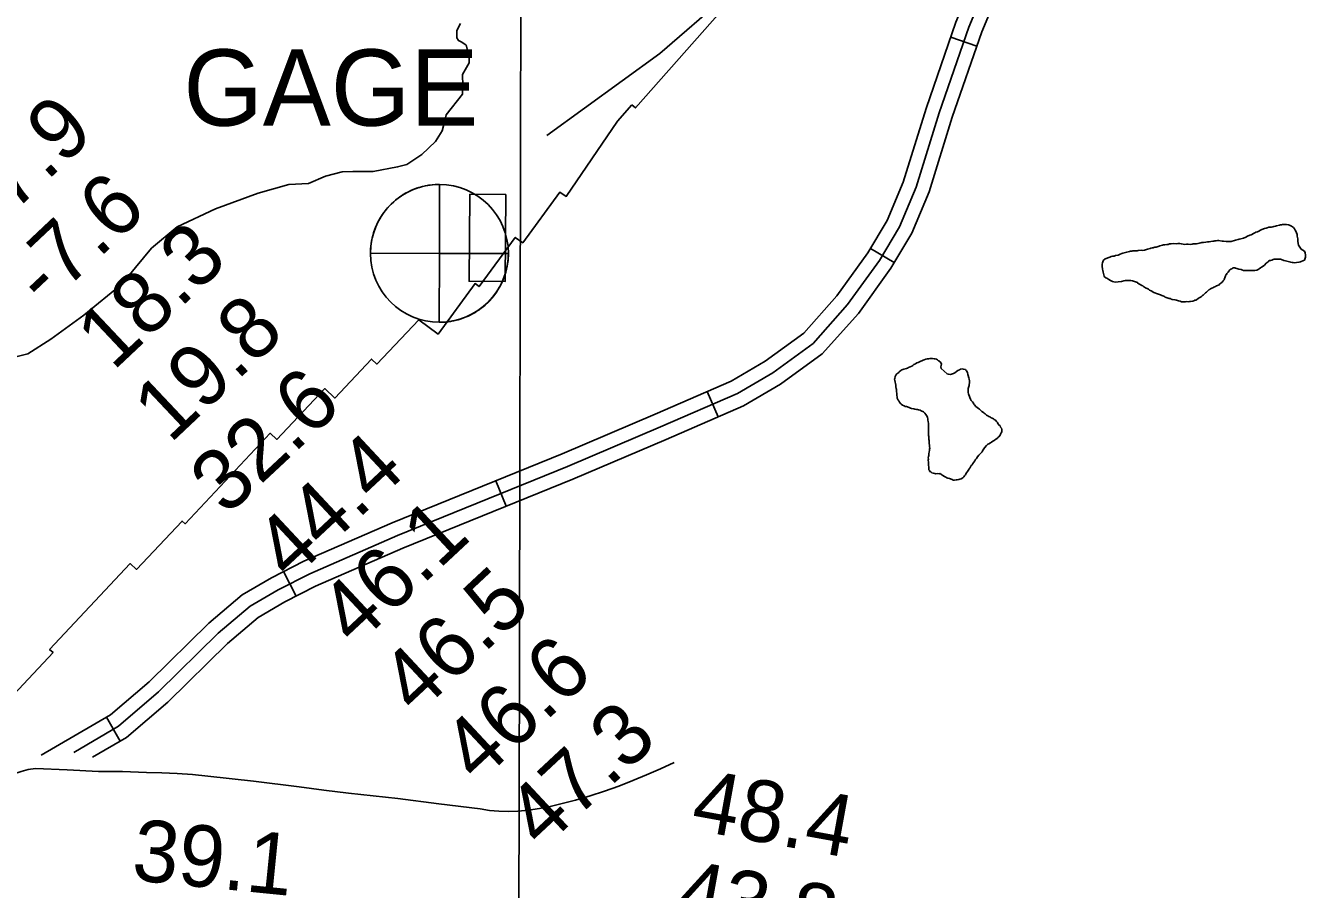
# Model space of a CAD drawing. Extents: x 3180038 to 3217926, y 922069 to 947485.
# Drawn here: x 3196793 to 3198195, y 934293 to 935233 of the extents above; entities that cross this region are included whole.
import ezdxf

# ---------------------------------------------------------------- set-up
doc = ezdxf.new("R2010")
doc.units = 0
for name, color, linetype in [('V-BLDG-OTLN', 7, 'Continuous'), ('V-GRID-MAJR', 7, 'Continuous'), ('V-RIVR-EDGE', 7, 'Continuous'), ('V-RIVR-GAGE', 7, 'Continuous'), ('V-RIVR-GAGE-IDEN', 7, 'Continuous'), ('V-RIVR-RANG', 7, 'Continuous'), ('V-ROAD-CNTR', 7, 'Continuous'), ('V-RRAP-FSHR', 7, 'Continuous'), ('V-RRAP-RVMT', 7, 'Continuous'), ('V-TOPO-SHOR', 7, 'Continuous')]:
    doc.layers.add(name, color=color, linetype=linetype)

msp = doc.modelspace()

# ---------------------------------------------------------------- linework, layer by layer
at = {"layer": 'V-BLDG-OTLN'}
msp.add_lwpolyline([(3197315.1, 935048.8), (3197314.2, 934954.2), (3197275, 934954.6), (3197275.9, 935049.2)], close=True, dxfattribs=at)
at = {"layer": 'V-GRID-MAJR'}
msp.add_spline([(3197313.6, 927489.3), (3197327.7, 933549), (3197341.9, 939612.1), (3197356, 945675.2), (3197356, 945678.5)], degree=3, dxfattribs=at)
at = {"layer": 'V-RIVR-EDGE'}
msp.add_lwpolyline([(3196783.6, 934872.5), (3196795.1, 934875.7), (3196820, 934891.7), (3196855.8, 934917.5), (3196897.5, 934951.8), (3196912.3, 934969.5), (3196929.7, 934990.7), (3196957.6, 935013.6), (3196999, 935033.2), (3197045.5, 935050.4), (3197079, 935059.8), (3197100.3, 935060.8), (3197118.7, 935068.9), (3197137, 935073.5), (3197148.5, 935074.1), (3197170.8, 935074), (3197197.3, 935078.9), (3197207.2, 935081.5), (3197223.6, 935092.6), (3197238.4, 935106.6), (3197245.6, 935118.4), (3197248.3, 935127.9), (3197250.2, 935135.8), (3197267.7, 935158.3), (3197268.3, 935167.2), (3197267.7, 935179.6), (3197275.3, 935192.4), (3197275.3, 935198.6), (3197271.7, 935211.4), (3197267.2, 935214.7), (3197263.6, 935216.4), (3197261.6, 935219.6), (3197261.6, 935227.5), (3197265.6, 935235)], dxfattribs=at)
at = {"layer": 'V-RIVR-GAGE'}
for points in [[(3197243, 935059.9), (3197242.8, 934984.9), (3197167.8, 934985.1), (3197167.8, 934987.2), (3197167.9, 934989.8), (3197168.2, 934992.8), (3197168.6, 934995.7), (3197169, 934998.5), (3197169.6, 935001.5), (3197170.3, 935004.1), (3197170.9, 935006.4), (3197171.7, 935008.8), (3197172.7, 935011.6), (3197173.6, 935013.9), (3197174.6, 935016.2), (3197175.8, 935018.7), (3197177.3, 935021.4), (3197178.6, 935023.8), (3197180, 935026), (3197182.4, 935029.5), (3197184.1, 935031.7), (3197186.4, 935034.3), (3197188.5, 935036.7), (3197190.3, 935038.6), (3197193.1, 935041.1), (3197195.5, 935043.1), (3197197.9, 935045), (3197201, 935047.2), (3197203.4, 935048.8), (3197206, 935050.3), (3197209, 935051.9), (3197211.6, 935053.2), (3197214.2, 935054.3), (3197217.9, 935055.7), (3197221.1, 935056.7), (3197224.3, 935057.6), (3197227.5, 935058.4), (3197230.9, 935059), (3197235, 935059.5), (3197238, 935059.8), (3197240.5, 935059.9)], [(3197242.6, 934909.9), (3197242.8, 934984.9), (3197317.8, 934984.7), (3197317.7, 934982.1), (3197317.5, 934978.9), (3197317.3, 934976.3), (3197316.9, 934973.7), (3197316.4, 934970.6), (3197315.8, 934967.6), (3197314.9, 934964.3), (3197314.2, 934962.2), (3197313.3, 934959.3), (3197312.1, 934956.4), (3197311, 934953.8), (3197309.8, 934951.4), (3197308.6, 934948.9), (3197307.2, 934946.6), (3197305.6, 934943.9), (3197304.1, 934941.7), (3197301.9, 934938.8), (3197299.8, 934936.2), (3197297.2, 934933.3), (3197294.9, 934931), (3197292.4, 934928.7), (3197290.2, 934926.8), (3197288.6, 934925.5), (3197285.9, 934923.6), (3197284, 934922.3), (3197281.5, 934920.7), (3197278.8, 934919.2), (3197276.1, 934917.7), (3197274, 934916.7), (3197271.7, 934915.7), (3197269.1, 934914.7), (3197266.4, 934913.7), (3197263.1, 934912.7), (3197259.9, 934911.9), (3197257.5, 934911.4), (3197254.7, 934910.9), (3197252.4, 934910.5), (3197249.6, 934910.2), (3197247.4, 934910.1), (3197244.8, 934910)]]:
    msp.add_lwpolyline(points, close=True, dxfattribs=at)
msp.add_circle((3197242.8, 934984.9), 75, dxfattribs=at)
at = {"layer": 'V-ROAD-CNTR'}
for p, q in [((3197799.1, 935220.3), (3197827.5, 935210.5)), ((3197711.8, 934990.2), (3197737.6, 934974.8)), ((3197534.2, 934834.6), (3197546.1, 934807)), ((3197304.2, 934737.5), (3197315.5, 934709.7)), ((3197073.3, 934638.7), (3197086.9, 934611.9)), ((3196880.5, 934480.1), (3196895.6, 934454.2))]:
    msp.add_line(p, q, dxfattribs=at)
for points in [[(3196809.7, 934438.7), (3196884.8, 934482.6), (3196927.1, 934518.7), (3196992.1, 934582.6), (3197028.3, 934613.2), (3197060, 934631.9), (3197095.3, 934649.8), (3197191.4, 934691.6), (3197376.3, 934766.8), (3197477.5, 934810), (3197560.1, 934845.7), (3197597.2, 934867.5), (3197639.1, 934898.1), (3197675.1, 934938.5), (3197708.9, 934985.3), (3197729.9, 935020.6), (3197747.4, 935062.2), (3197772.2, 935142.5), (3197804.7, 935236.6), (3197826.4, 935288.7), (3197845.9, 935341.7)], [(3197865.3, 935321.7), (3197839.8, 935281.7), (3197818.8, 935231.2), (3197786.4, 935137.8), (3197761.5, 935057.1), (3197743.3, 935013.8), (3197721.4, 934977), (3197686.8, 934929.1), (3197649.2, 934886.9), (3197605.5, 934855), (3197566.9, 934832.3), (3197483.4, 934796.2), (3197382.1, 934752.9), (3197197.2, 934677.8), (3197101.7, 934636.2), (3197067.2, 934618.8), (3197037, 934600.9), (3197002.2, 934571.5), (3196937.3, 934507.6), (3196893.6, 934470.3), (3196844.9, 934441.9)], [(3196865.3, 934436.5), (3196902.3, 934458), (3196947.4, 934496.5), (3197012.3, 934560.4), (3197045.7, 934588.7), (3197074.5, 934605.6), (3197108.1, 934622.7), (3197203, 934664), (3197387.9, 934739.1), (3197489.3, 934782.5), (3197573.7, 934818.9), (3197613.7, 934842.4), (3197659.3, 934875.7), (3197698.5, 934919.6), (3197734, 934968.8), (3197756.8, 935007), (3197775.6, 935052), (3197800.7, 935133.2), (3197832.8, 935225.9), (3197853.1, 935274.8), (3197871.6, 935326.7)], [(3196772.6, 934415.3), (3196779.9, 934418.6), (3196787.6, 934421.2), (3196795.4, 934423.2), (3196803.4, 934424.5)], [(3196803.4, 934424.5), (3196837.7, 934422.8), (3196872, 934421.2)], [(3196872, 934421.2), (3196898.1, 934421), (3196924.1, 934420.1)], [(3197437.8, 934405.2), (3197453, 934411.2), (3197468.2, 934417.4), (3197483.1, 934424.1), (3197498, 934431)], [(3196924.1, 934420.1), (3196940.8, 934419.6), (3196957.6, 934418.8), (3196974.3, 934417.7), (3196991, 934416.1)], [(3196991, 934416.1), (3197040.5, 934410.4), (3197090.1, 934404.4)], [(3197090.1, 934404.4), (3197116.9, 934400.8), (3197143.7, 934397.5), (3197170.6, 934394.4), (3197197.5, 934391.5)], [(3197374.8, 934385.7), (3197390.7, 934389.9), (3197406.6, 934394.6), (3197422.2, 934399.7), (3197437.8, 934405.2)], [(3197197.5, 934391.5), (3197242.3, 934385.8), (3197287.1, 934380.3)], [(3197287.1, 934380.3), (3197297.2, 934378.7), (3197307.5, 934377.8), (3197317.8, 934377.6), (3197328, 934378)], [(3197328, 934378), (3197339.8, 934379.1), (3197351.6, 934380.7), (3197363.3, 934382.9), (3197374.8, 934385.7)]]:
    msp.add_lwpolyline(points, dxfattribs=at)
at = {"layer": 'V-RRAP-FSHR'}
msp.add_lwpolyline([(3197359.6, 935113.2), (3197482.5, 935202.5), (3197554.8, 935265.2), (3197591.8, 935387.3), (3197611.5, 935491), (3197643.4, 935564.1), (3197720.9, 935594.8), (3197789, 935634.1), (3197834.2, 935690.2), (3197882.9, 935784), (3197949.2, 935890.3), (3197983.7, 935974.7), (3198001.4, 936065.9), (3198016.9, 936176.3), (3198056, 936321.9), (3198090.8, 936418.2), (3198203.8, 936574), (3198247.2, 936647), (3198268, 936698.1), (3198287.2, 936805.3)], dxfattribs=at)
at = {"layer": 'V-RRAP-RVMT'}
for points in [[(3197556.7, 935256.7), (3197456, 935143.1), (3197452, 935146.4)], [(3197452, 935146.4), (3197436.4, 935128.6), (3197380.8, 935046.9), (3197373.8, 935051.6), (3197333.4, 934996.4), (3197325.2, 935002.3), (3197286, 934948.8), (3197281.6, 934952), (3197241.4, 934897.1), (3197220.2, 934912.6), (3197174.8, 934864.4), (3197169, 934869.8), (3197129.1, 934827.4), (3197118, 934837.8), (3197065.9, 934782.4), (3197058.7, 934789.2), (3196966, 934690.6), (3196962.8, 934693.6), (3196913.2, 934640.9), (3196906.4, 934647.3), (3196818.7, 934554), (3196822.5, 934550.4), (3196730.9, 934452.9)]]:
    msp.add_lwpolyline(points, dxfattribs=at)
at = {"layer": 'V-TOPO-SHOR'}
for points in [[(3198125, 934966.2), (3198127.3, 934966.2), (3198128.7, 934966.2), (3198129.9, 934966.3), (3198132, 934966.7), (3198133.4, 934967.4), (3198134.4, 934968), (3198135.8, 934969), (3198136.9, 934969.7), (3198138.7, 934970.9), (3198140.3, 934972.2), (3198142.3, 934974.3), (3198144.3, 934975.8), (3198145.5, 934977), (3198147, 934977.1), (3198148.2, 934977.5), (3198149.6, 934978.3), (3198150.8, 934978.6), (3198153.5, 934978.6), (3198154.9, 934978.6), (3198157.6, 934978.5), (3198158.8, 934978.1), (3198161.5, 934977.3), (3198163.2, 934976.8), (3198164.8, 934976.4), (3198166.1, 934976), (3198167.7, 934975.6), (3198168.8, 934975.2), (3198170.4, 934975), (3198171.6, 934974.9), (3198173.1, 934974.7), (3198175.1, 934974.9), (3198177.8, 934975.2), (3198179.4, 934975.6), (3198180.4, 934976.1), (3198181.9, 934976.7), (3198183.7, 934977.6), (3198184.8, 934980.7), (3198185, 934981.9), (3198185, 934983.1), (3198184.6, 934985.4), (3198183.7, 934987.4), (3198182.2, 934988.4), (3198180.4, 934989.6), (3198177.9, 934992.6), (3198177.2, 934993.8), (3198176.8, 934995.7), (3198176.7, 934998.1), (3198176.7, 934999.4), (3198176.5, 935000.8), (3198176.4, 935002.2), (3198176, 935003.7), (3198176, 935005.5), (3198175.1, 935007.3), (3198174.3, 935009), (3198173.8, 935010.2), (3198173, 935011.6), (3198171.7, 935013), (3198170.9, 935013.8), (3198169.6, 935014.6), (3198167.6, 935015.4), (3198166.3, 935016), (3198164.1, 935016.2), (3198161.6, 935016.3), (3198160, 935016.3), (3198158.9, 935016.1), (3198157.7, 935015.8), (3198156.5, 935015.6), (3198153.4, 935014.9), (3198152.2, 935014.5), (3198150.4, 935014.2), (3198149.5, 935013.6), (3198147.9, 935013.4), (3198145, 935013.3), (3198143.2, 935012.7), (3198142.2, 935012.4), (3198140.4, 935011.8), (3198137.5, 935010.7), (3198132.6, 935008.4), (3198131, 935007.9), (3198129.8, 935007.1), (3198128.4, 935006.4), (3198126.7, 935005.6), (3198125.7, 935005), (3198124.3, 935004.7), (3198122, 935003.6), (3198120, 935002.6), (3198117.6, 935001.5), (3198114.5, 935000.6), (3198112.9, 935000.2), (3198111.7, 934999.8), (3198110.2, 934999.5), (3198108.8, 934999.1), (3198103.9, 934997.8), (3198100.8, 934997.7), (3198098.8, 934997.7), (3198095.9, 934998), (3198094.1, 934998.2), (3198090.3, 934998.9), (3198089.1, 934998.9)], [(3198089.1, 934998.9), (3198087.9, 934998.7), (3198086.7, 934998.5), (3198086.1, 934998.4), (3198085.4, 934998.2), (3198084, 934998), (3198082, 934997.8), (3198079.9, 934997.3), (3198078.5, 934997.3), (3198076.6, 934997), (3198073.8, 934996.8), (3198072.1, 934996.7), (3198070.9, 934996.5), (3198069.5, 934996.1), (3198067.9, 934995.6), (3198066.2, 934995.2), (3198064.6, 934995.2), (3198062.9, 934995.3), (3198061.5, 934994.9), (3198059.5, 934994.7), (3198057.4, 934995), (3198055.4, 934994.8), (3198053.7, 934994.7), (3198051.9, 934994.9), (3198050, 934995.1), (3198048.2, 934995.5), (3198046.1, 934995.6), (3198044.1, 934995.4), (3198040.8, 934995.5), (3198038.7, 934995.3), (3198037.1, 934995.2), (3198035.5, 934994.6), (3198034.2, 934994.4), (3198032, 934994.3), (3198031, 934994.3), (3198030.5, 934994.3), (3198029.3, 934993.9), (3198028.1, 934993.6), (3198026.3, 934993), (3198025.8, 934992.8), (3198022.4, 934991.7), (3198021.2, 934991.5), (3198020.1, 934991.2), (3198019.1, 934990.8), (3198018.1, 934990.8), (3198016.7, 934990.5), (3198016, 934990.3), (3198014.6, 934989.9), (3198013.2, 934989.5), (3198010.7, 934988.8), (3198009.7, 934988.4), (3198008.1, 934988.1), (3198006.4, 934988.3), (3198003, 934988), (3198001.9, 934987.8), (3198000.7, 934987.8), (3197998.9, 934987.7), (3197997.2, 934987.5), (3197996, 934987.3), (3197994.6, 934987.2), (3197993.3, 934987), (3197990.5, 934986.3), (3197986.4, 934985), (3197985.2, 934984.6), (3197983.2, 934983.9), (3197981.1, 934983.1), (3197978.3, 934982.6), (3197976.8, 934982), (3197975, 934981.7), (3197973.6, 934981.3), (3197972.1, 934980.7), (3197969.9, 934980.2), (3197967.4, 934979.1), (3197966.4, 934978.5), (3197965.4, 934977.7), (3197964.8, 934976.8), (3197964, 934974.6), (3197963.9, 934973.3), (3197963.9, 934971.3), (3197963.9, 934970.2), (3197964, 934968.6)], [(3197964, 934968.6), (3197964, 934967.8), (3197964.4, 934966.4), (3197964.9, 934964.5), (3197965.1, 934962.9), (3197965.8, 934960.2), (3197966.8, 934959), (3197967.8, 934958.2), (3197968.7, 934957.8), (3197971, 934956.4), (3197972.8, 934955.4), (3197975.1, 934954.3), (3197976.6, 934953.9), (3197977.8, 934953.7), (3197981.1, 934953.8)], [(3197981.1, 934953.8), (3197984.7, 934954.4), (3197987.2, 934954.9), (3197988.8, 934955.3), (3197991.1, 934955.4), (3197992.9, 934955.4), (3197994.8, 934955.3), (3197996.8, 934954.9), (3197999.9, 934953.9), (3198001, 934953.5), (3198002, 934953.1), (3198002.2, 934952.9), (3198003.7, 934951.9), (3198005.1, 934951.1), (3198006.8, 934950.1), (3198007.8, 934949.5), (3198009.1, 934948.6), (3198011.6, 934947), (3198012.6, 934946.6), (3198014, 934945.8), (3198015.3, 934945), (3198016.9, 934944), (3198020, 934942.4), (3198021.1, 934941.8), (3198022.9, 934941.2), (3198025.2, 934940.4), (3198027.3, 934939.7), (3198028.7, 934939.1), (3198029.6, 934938.5), (3198031.4, 934937.9), (3198032.3, 934937.3), (3198036.6, 934935.8), (3198038, 934935.6), (3198038.9, 934935.2), (3198039.9, 934934.8), (3198042.8, 934934.4), (3198044.6, 934933.8), (3198046.7, 934933.1), (3198048.6, 934932.7), (3198050.2, 934932.3), (3198051.8, 934932.1), (3198054.3, 934932), (3198055.7, 934932.4), (3198057.4, 934932.3), (3198058.8, 934932.5), (3198060, 934932.5), (3198062.5, 934932.8), (3198063.5, 934933.4), (3198064.5, 934933.8), (3198065.5, 934934.1), (3198066.4, 934934.5), (3198068.2, 934935.7), (3198069.2, 934936.4), (3198070.8, 934937.4), (3198071.8, 934938.1), (3198072.8, 934938.9), (3198073.7, 934939.5), (3198074.7, 934940.4), (3198076.3, 934941.9), (3198077.1, 934942.7), (3198078.5, 934943.7), (3198080.1, 934945.4), (3198080.7, 934945.6), (3198081.5, 934946.3), (3198082.9, 934946.9), (3198084, 934947.5), (3198085.2, 934948), (3198087.2, 934949), (3198088.2, 934949.5), (3198089.2, 934949.9), (3198091.1, 934950.8), (3198091.9, 934951.8), (3198093.9, 934953.3), (3198095.5, 934955.1), (3198096.3, 934956.2), (3198096.3, 934956.6), (3198096.7, 934957.4), (3198097.1, 934958.3), (3198097.9, 934960.3), (3198098.7, 934962), (3198098.9, 934962), (3198099.5, 934963), (3198100.7, 934964.3), (3198101.7, 934965.7), (3198102.7, 934966.8), (3198103.7, 934967.6), (3198104.7, 934968.2), (3198105.7, 934968.9), (3198106.5, 934969.3), (3198106.7, 934969.3), (3198107.9, 934969.3), (3198108.8, 934968.9), (3198110.2, 934968.4), (3198111.5, 934968.2), (3198112.5, 934967.8), (3198114.8, 934967.2), (3198115.8, 934966.8), (3198117.6, 934966.4), (3198125, 934966.2)], [(3197788.5, 934859.7), (3197788.1, 934861.4), (3197788.5, 934862.8), (3197789, 934864.5), (3197788.4, 934865.7), (3197787.6, 934866.8), (3197786.8, 934867.6), (3197785.7, 934868.1), (3197784.5, 934868.9), (3197783.5, 934869.6), (3197782.2, 934870), (3197780.8, 934870.2), (3197779.1, 934870.5), (3197778.1, 934870.5), (3197776.6, 934870.5), (3197774.9, 934870.1), (3197773.7, 934870.2), (3197771.8, 934869.8), (3197770.1, 934869.2), (3197768.9, 934868.8), (3197767.4, 934868), (3197766.4, 934867.6), (3197764.9, 934866.8), (3197763.4, 934866.2), (3197762.1, 934865.6), (3197760.5, 934864.6), (3197758.8, 934863.8), (3197757.7, 934863), (3197756.7, 934862.3), (3197755, 934861.5), (3197752.9, 934860.7), (3197752.1, 934860.1), (3197751, 934859.7), (3197748.1, 934859), (3197745.8, 934858.2), (3197744.7, 934857.4), (3197743, 934856.1), (3197742.4, 934855.3), (3197741.3, 934854.7), (3197740.5, 934853.9), (3197739.2, 934852.5), (3197738.6, 934850.8), (3197738.1, 934848.9), (3197737.9, 934847.9), (3197738.1, 934846.7), (3197738.7, 934844.8), (3197739, 934843.1), (3197739.4, 934841.6), (3197739.4, 934839.8), (3197739.8, 934837.9), (3197740, 934836.8), (3197739.9, 934835.4), (3197740.1, 934834.3), (3197740.3, 934832.9), (3197740.3, 934830.4), (3197740.6, 934828.9), (3197740.8, 934827.4), (3197741.8, 934825.3), (3197742.4, 934824.3), (3197743.2, 934823), (3197744.3, 934821.5), (3197745.1, 934820.7), (3197746.5, 934819.8), (3197748.4, 934818.8), (3197749.4, 934818.3), (3197750.9, 934818.1), (3197753.8, 934817.2), (3197755.4, 934816.6), (3197756.5, 934816.1), (3197758.7, 934815.7), (3197760, 934815.4), (3197761.8, 934815), (3197762.9, 934815), (3197763.9, 934814.7), (3197765.6, 934814.3), (3197767, 934813.6), (3197769.3, 934812.3), (3197770.1, 934811.7), (3197770.9, 934810.9), (3197771.9, 934809.4), (3197773.2, 934807.5), (3197773.6, 934806.2), (3197774, 934805), (3197774.1, 934803.7), (3197774.5, 934801.6), (3197774.7, 934800), (3197774.7, 934798.5), (3197774.9, 934797.5), (3197774.8, 934796), (3197774.8, 934794.5), (3197774.8, 934792.9), (3197774.9, 934790.6), (3197774.9, 934789.5), (3197774.9, 934788.3), (3197774.9, 934786.8), (3197775.1, 934785.6), (3197775.2, 934784.3), (3197775.2, 934782.5), (3197775.4, 934781.2), (3197775.6, 934779.5), (3197775.7, 934777.9)], [(3197840.4, 934807.5), (3197839.4, 934808.1), (3197838, 934809), (3197836.5, 934810.3), (3197835.3, 934811.1), (3197834.5, 934811.8), (3197833, 934812.8), (3197832, 934813.7), (3197831.2, 934814.5), (3197830.2, 934815.4), (3197829.1, 934816.2), (3197827.9, 934817.1), (3197826.3, 934818.4), (3197824.8, 934819.9), (3197824.2, 934820.9), (3197823.6, 934822), (3197822.8, 934823.2), (3197821.2, 934824.9), (3197820.4, 934826.4), (3197819.8, 934827.9), (3197819.4, 934829.1), (3197818.6, 934831), (3197818.4, 934832.1), (3197818, 934833.5), (3197817.8, 934834.8), (3197817.8, 934836), (3197818.1, 934837.7), (3197818.5, 934838.9), (3197819, 934841), (3197819.2, 934842.2), (3197819.4, 934843.9), (3197819.5, 934846), (3197819.1, 934848.1), (3197818.7, 934849.3), (3197818.1, 934852.1), (3197817.7, 934853.1), (3197817.1, 934855.2), (3197816.1, 934856.9), (3197815.5, 934857.7), (3197814.9, 934858.6), (3197812.8, 934858.8), (3197811.4, 934859.1), (3197809.5, 934858.7), (3197808.5, 934858.3), (3197806.8, 934857.3), (3197805.3, 934856.2), (3197803.6, 934854.8), (3197801.9, 934854.2), (3197800, 934853.4), (3197798.6, 934853.2), (3197796.5, 934853.3), (3197795, 934853.7), (3197788.5, 934859.7)], [(3197775.7, 934777.9), (3197775.9, 934776), (3197775.9, 934774.3), (3197776.1, 934772.9), (3197775.8, 934771.8), (3197775.8, 934770.4), (3197775.6, 934768.9), (3197775.3, 934766.6), (3197775.1, 934765), (3197774.9, 934763.9), (3197774.6, 934762.3), (3197774.8, 934761), (3197774.6, 934760), (3197774.7, 934757.5), (3197774.7, 934755.2), (3197774.9, 934754.1), (3197775.1, 934752.5), (3197775, 934751.2), (3197775.2, 934749.3), (3197775.8, 934748.5), (3197776.4, 934747.6), (3197777.5, 934747), (3197778.5, 934746.2), (3197780.2, 934745.7), (3197781.6, 934745.5), (3197782.8, 934745), (3197784.7, 934745.2), (3197786.4, 934745), (3197787.6, 934745.2), (3197789.5, 934743.9), (3197790.3, 934743.2), (3197792.4, 934742.1), (3197793.6, 934741.3), (3197794.8, 934740.6), (3197795.9, 934740.2), (3197797.5, 934739.8), (3197800.4, 934738.7), (3197801.7, 934738.2), (3197803.1, 934738.2), (3197804.8, 934738.4), (3197806.1, 934738.6), (3197807.9, 934738.9), (3197809, 934739.1), (3197810.4, 934739.5), (3197812.1, 934740.5), (3197813.2, 934741.6), (3197814, 934742.8), (3197815.1, 934744), (3197815.5, 934745.1), (3197816.2, 934745.9), (3197817.3, 934747.5), (3197818.1, 934748.5), (3197819, 934750.4), (3197819.6, 934751.2), (3197820.5, 934752.5), (3197821.3, 934753.9), (3197822.4, 934754.9), (3197823.2, 934756.4), (3197824.3, 934757.8), (3197825.2, 934759.2), (3197826, 934760.7), (3197827.1, 934761.5), (3197828.2, 934763.4), (3197829.7, 934765.2), (3197830.9, 934766.8), (3197832.4, 934768.3), (3197833.1, 934769.1), (3197833.7, 934770.1), (3197834.4, 934771.2), (3197835.9, 934773.4), (3197837.8, 934775.9), (3197839.5, 934777.1), (3197840.3, 934777.7), (3197842.2, 934778.7), (3197843.3, 934779.5), (3197844.9, 934780.5), (3197846.4, 934781.4), (3197848.1, 934782.6), (3197849.6, 934783.6), (3197850.4, 934784.4), (3197851.5, 934785.4), (3197852.6, 934787.1), (3197853.2, 934788.1), (3197853.8, 934789.5), (3197854.5, 934790.6), (3197854.5, 934791.6), (3197854.5, 934793.3), (3197854.2, 934794.5), (3197853.3, 934795.8), (3197852.7, 934797.1), (3197851.3, 934798.3), (3197850.3, 934799.8), (3197849.7, 934800.7), (3197848.7, 934802.1), (3197847.6, 934803.2), (3197846.4, 934804.1), (3197845.6, 934804.7), (3197844.1, 934805.6), (3197843.1, 934806), (3197842.1, 934806.6), (3197840.4, 934807.5)]]:
    msp.add_lwpolyline(points, dxfattribs=at)

# ---------------------------------------------------------------- texts
at = {"layer": 'V-RIVR-GAGE-IDEN'}
msp.add_text('GAGE', height=83, dxfattribs=at).set_placement((3196964.3, 935123.8))
at = {"layer": 'V-RIVR-RANG'}
for s, rotation, p in [('-27.9', 43.3228, (3196721, 934973.8)), ('-7.6', 43.3228, (3196814, 934924)), ('18.3', 43.3228, (3196887.8, 934856.1)), ('19.8', 43.3228, (3196949.7, 934777.1)), ('32.6', 43.0383, (3197011.2, 934698.3)), ('44.4', 43.0383, (3197080.9, 934626.6)), ('46.1', 43.0383, (3197151.1, 934555.3)), ('46.5', 43.0383, (3197217.8, 934480.8)), ('46.6', 43.0383, (3197284.9, 934406.6)), ('47.3', 43.0383, (3197354.7, 934334.9)), ('48.4', 349.7183, (3197514.8, 934358.3)), ('39.1', 354.2783, (3196906.8, 934303.1)), ('43.8', 349.7183, (3197497.2, 934259.8))]:
    msp.add_text(s, height=67, rotation=rotation, dxfattribs=at).set_placement(p)

doc.saveas('drawing.dxf')
